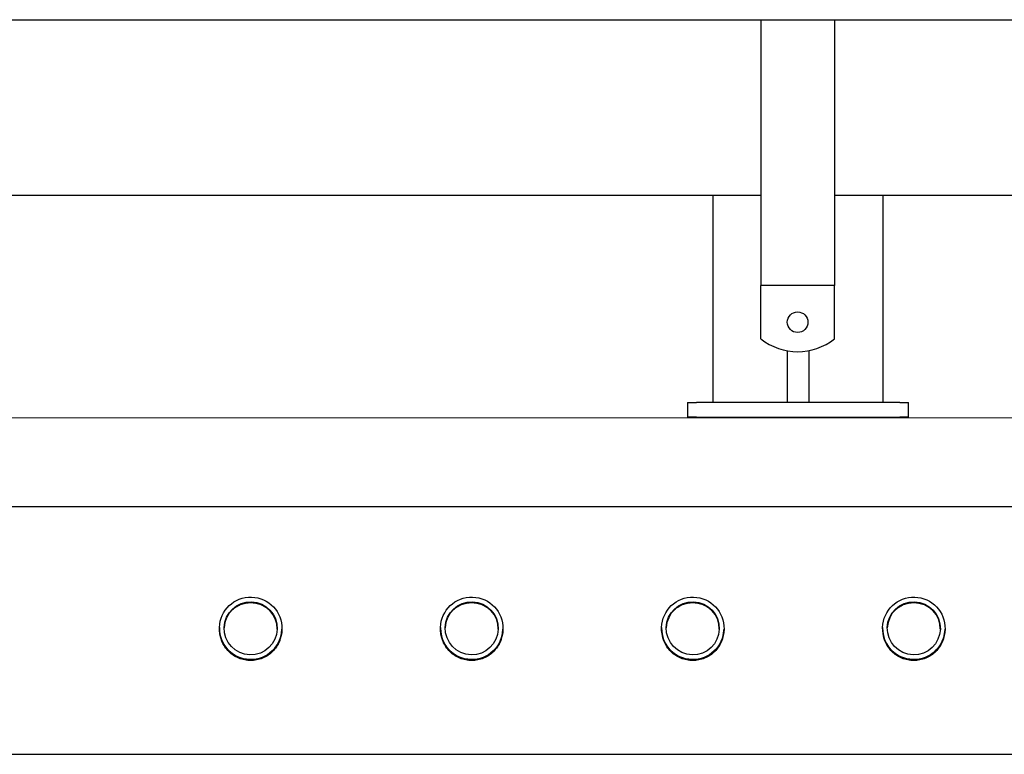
# Model space of a CAD drawing. Extents: x -89225 to 110569, y 13360 to 87647.
# Tile 364 of 478: x 45259 to 45927, y 84009 to 84508. Entities that reach past the tile are written whole.
import ezdxf

# ---------------------------------------------------------------- set-up
doc = ezdxf.new("R2010")
doc.units = 0
doc.layers.add('Beluchtingstank', color=253, linetype='Continuous')
doc.layers.add('Iv-Lines 035', color=4, linetype='Continuous')

# ---------------------------------------------------------------- blocks, each defined once
blk = doc.blocks.new('Leidingwerk beluchtingsinstallatie')
for p, q in [((1289853.14, -919725.51), (1293331.3, -919725.51)), ((1293083.4, -919725.51), (1293083.4, -919905.89)), ((1293133.4, -919725.51), (1293133.4, -919905.89)), ((1290169.18, -919844.57), (1293083.4, -919844.57)), ((1293051.18, -919985.35), (1293051.18, -919844.57)), ((1293133.4, -919844.57), (1293309.37, -919844.57)), ((1293166.18, -919844.57), (1293166.18, -919985.35)), ((1293133.4, -919905.89), (1293083.4, -919905.89)), ((1293083.4, -919913.89), (1293083.4, -919905.89)), ((1293133.4, -919913.89), (1293133.4, -919905.89)), ((1293083.4, -919942.11), (1293083.4, -919913.89)), ((1293133.4, -919942.11), (1293133.4, -919913.89)), ((1293101.18, -919950.23), (1293101.18, -919985.35)), ((1293116.18, -919985.35), (1293116.18, -919950.12)), ((1293033.68, -919985.35), (1293033.68, -919995.35)), ((1293033.68, -919985.35), (1293039.68, -919985.35)), ((1293177.68, -919985.35), (1293039.68, -919985.35)), ((1293177.68, -919985.35), (1293183.68, -919985.35)), ((1293183.68, -919995.35), (1293183.68, -919985.35)), ((1293039.68, -919995.35), (1293033.68, -919995.35)), ((1293039.68, -919995.35), (1293177.68, -919995.35)), ((1293183.68, -919995.35), (1293177.68, -919995.35)), ((1289980.21, -920055.95), (1293731.8, -920055.95)), ((1292716.04, -920138.29), (1292716.04, -920138.46)), ((1292716.05, -920138.11), (1292716.05, -920138.29)), ((1292866.04, -920138.29), (1292866.04, -920138.46)), ((1292866.05, -920138.11), (1292866.05, -920138.29)), ((1293016.04, -920138.29), (1293016.04, -920138.46)), ((1293016.05, -920138.11), (1293016.05, -920138.29)), ((1293166.04, -920138.29), (1293166.04, -920138.46)), ((1293166.05, -920138.11), (1293166.05, -920138.29)), ((1292758.43, -920139.44), (1292758.42, -920139.62)), ((1292758.43, -920139.27), (1292758.43, -920139.44)), ((1292908.43, -920139.44), (1292908.42, -920139.62)), ((1292908.43, -920139.27), (1292908.43, -920139.44)), ((1293058.43, -920139.44), (1293058.42, -920139.62)), ((1293058.43, -920139.27), (1293058.43, -920139.44)), ((1293208.43, -920139.44), (1293208.42, -920139.62)), ((1293208.43, -920139.27), (1293208.43, -920139.44)), ((1289980.21, -920224.23), (1293731.8, -920224.23))]:
    blk.add_line(p, q)
blk.add_circle((1293108.4, -919930.89), 7)
blk.add_arc((1293108.4, -919910.89), 40, 231.31781, 308.68219)
for centre, major_axis in [((1292737.24, -920138.69), (-21.19, 0.58)), ((1292887.24, -920138.69), (-21.19, 0.58)), ((1293037.24, -920138.69), (-21.19, 0.58)), ((1293187.24, -920138.69), (-21.19, 0.58)), ((1292737.24, -920138.69), (-17.99, 0.49)), ((1292887.24, -920138.69), (-17.99, 0.49)), ((1293037.24, -920138.69), (-17.99, 0.49)), ((1293187.24, -920138.69), (-17.99, 0.49))]:
    blk.add_ellipse(centre, major_axis=major_axis, ratio=0.999976)
for centre, major_axis, start_param, end_param in [((1292737.23, -920139.04), (17.99, -0.49), 0.009722, 3.131871), ((1292887.23, -920139.04), (17.99, -0.49), 0.009722, 3.131871), ((1293037.23, -920139.04), (17.99, -0.49), 0.009722, 3.131871), ((1293187.23, -920139.04), (17.99, -0.49), 0.009722, 3.131871), ((1292737.24, -920138.86), (-21.19, 0.58), 0, 3.141593), ((1292737.24, -920138.86), (-21.19, 0.58), 6.273344, 9.43462), ((1292887.24, -920138.86), (-21.19, 0.58), 0, 3.141593), ((1292887.24, -920138.86), (-21.19, 0.58), 6.273344, 9.43462), ((1293037.24, -920138.86), (-21.19, 0.58), 6.273344, 9.43462), ((1293037.24, -920138.86), (-21.19, 0.58), 0, 3.141593), ((1293187.24, -920138.86), (-21.19, 0.58), 0, 3.141593), ((1293187.24, -920138.86), (-21.19, 0.58), 6.273344, 9.43462), ((1292737.23, -920139.04), (-21.19, 0.58), 0, 3.141593), ((1292887.23, -920139.04), (-21.19, 0.58), 0, 3.141593), ((1293037.23, -920139.04), (-21.19, 0.58), 0, 3.141593), ((1293187.23, -920139.04), (-21.19, 0.58), 0, 3.141593)]:
    blk.add_ellipse(centre, major_axis=major_axis, ratio=0.999976, start_param=start_param, end_param=end_param)
for points, knots in [([(1292723.97, -920126.87), (1292724.07, -920126.77), (1292724.17, -920126.66), (1292725.08, -920125.75), (1292726, -920124.99), (1292727.99, -920123.65), (1292729.07, -920123.07), (1292731.33, -920122.13), (1292732.51, -920121.78), (1292734.87, -920121.32), (1292736.07, -920121.21), (1292738.37, -920121.21), (1292739.56, -920121.32), (1292741.93, -920121.78), (1292743.11, -920122.13), (1292745.36, -920123.07), (1292746.44, -920123.65), (1292748.44, -920124.99), (1292749.36, -920125.75), (1292750.49, -920126.89), (1292750.81, -920127.23), (1292751.12, -920127.6)], [4.108781, 4.108781, 4.108781, 4.108781, 4.152558, 4.152558, 4.498623, 4.498623, 4.844688, 4.844688, 5.190753, 5.190753, 5.536817, 5.536817, 5.882882, 5.882882, 6.228947, 6.228947, 6.575012, 6.575012, 6.921076, 6.921076, 7.061215, 7.061215, 7.061215, 7.061215]), ([(1292873.97, -920126.87), (1292874.07, -920126.77), (1292874.17, -920126.66), (1292875.08, -920125.75), (1292876, -920124.99), (1292877.99, -920123.65), (1292879.07, -920123.07), (1292881.33, -920122.13), (1292882.51, -920121.78), (1292884.87, -920121.32), (1292886.07, -920121.21), (1292888.37, -920121.21), (1292889.56, -920121.32), (1292891.93, -920121.78), (1292893.11, -920122.13), (1292895.36, -920123.07), (1292896.44, -920123.65), (1292898.44, -920124.99), (1292899.36, -920125.75), (1292900.49, -920126.89), (1292900.81, -920127.23), (1292901.12, -920127.6)], [4.108781, 4.108781, 4.108781, 4.108781, 4.152558, 4.152558, 4.498623, 4.498623, 4.844688, 4.844688, 5.190753, 5.190753, 5.536817, 5.536817, 5.882882, 5.882882, 6.228947, 6.228947, 6.575012, 6.575012, 6.921076, 6.921076, 7.061215, 7.061215, 7.061215, 7.061215]), ([(1293023.97, -920126.87), (1293024.07, -920126.77), (1293024.17, -920126.66), (1293025.08, -920125.75), (1293026, -920124.99), (1293027.99, -920123.65), (1293029.07, -920123.07), (1293031.33, -920122.13), (1293032.51, -920121.78), (1293034.87, -920121.32), (1293036.07, -920121.21), (1293038.37, -920121.21), (1293039.56, -920121.32), (1293041.93, -920121.78), (1293043.11, -920122.13), (1293045.36, -920123.07), (1293046.44, -920123.65), (1293048.44, -920124.99), (1293049.36, -920125.75), (1293050.49, -920126.89), (1293050.81, -920127.23), (1293051.12, -920127.6)], [4.108781, 4.108781, 4.108781, 4.108781, 4.152558, 4.152558, 4.498623, 4.498623, 4.844688, 4.844688, 5.190753, 5.190753, 5.536817, 5.536817, 5.882882, 5.882882, 6.228947, 6.228947, 6.575012, 6.575012, 6.921076, 6.921076, 7.061215, 7.061215, 7.061215, 7.061215]), ([(1293173.97, -920126.87), (1293174.07, -920126.77), (1293174.17, -920126.66), (1293175.08, -920125.75), (1293176, -920124.99), (1293177.99, -920123.65), (1293179.07, -920123.07), (1293181.33, -920122.13), (1293182.51, -920121.78), (1293184.87, -920121.32), (1293186.07, -920121.21), (1293188.37, -920121.21), (1293189.56, -920121.32), (1293191.93, -920121.78), (1293193.11, -920122.13), (1293195.36, -920123.07), (1293196.44, -920123.65), (1293198.44, -920124.99), (1293199.36, -920125.75), (1293200.49, -920126.89), (1293200.81, -920127.23), (1293201.12, -920127.6)], [4.108781, 4.108781, 4.108781, 4.108781, 4.152558, 4.152558, 4.498623, 4.498623, 4.844688, 4.844688, 5.190753, 5.190753, 5.536817, 5.536817, 5.882882, 5.882882, 6.228947, 6.228947, 6.575012, 6.575012, 6.921076, 6.921076, 7.061215, 7.061215, 7.061215, 7.061215]), ([(1292757.48, -920145.31), (1292757.26, -920146.08), (1292757, -920146.84), (1292756.15, -920148.88), (1292755.48, -920150.13), (1292753.93, -920152.43), (1292753.06, -920153.48), (1292751.19, -920155.35), (1292750.14, -920156.23), (1292747.84, -920157.77), (1292746.6, -920158.45), (1292744, -920159.52), (1292742.65, -920159.93), (1292739.92, -920160.47), (1292738.55, -920160.6), (1292737.22, -920160.6), (1292735.89, -920160.6), (1292734.52, -920160.47), (1292731.79, -920159.93), (1292730.43, -920159.52), (1292727.84, -920158.45), (1292726.6, -920157.77), (1292724.3, -920156.23), (1292723.25, -920155.35), (1292721.38, -920153.48), (1292720.5, -920152.43), (1292718.96, -920150.13), (1292718.29, -920148.88), (1292717.3, -920146.49), (1292716.93, -920145.35), (1292716.67, -920144.2)], [10.1424, 10.1424, 10.1424, 10.1424, 10.370424, 10.370424, 10.769261, 10.769261, 11.168097, 11.168097, 11.56699, 11.56699, 11.965883, 11.965883, 12.364776, 12.364776, 12.763668, 12.763668, 12.763668, 13.162561, 13.162561, 13.561454, 13.561454, 13.960347, 13.960347, 14.359239, 14.359239, 14.758076, 14.758076, 15.156912, 15.156912, 15.493703, 15.493703, 15.493703, 15.493703]), ([(1292887.22, -920160.6), (1292885.89, -920160.6), (1292884.52, -920160.47), (1292881.79, -920159.93), (1292880.43, -920159.52), (1292877.84, -920158.45), (1292876.6, -920157.77), (1292874.3, -920156.23), (1292873.25, -920155.35), (1292871.38, -920153.48), (1292870.5, -920152.43), (1292868.96, -920150.13), (1292868.29, -920148.88), (1292867.3, -920146.49), (1292866.93, -920145.35), (1292866.67, -920144.2)], [0, 0, 0, 0, 0.398893, 0.398893, 0.797786, 0.797786, 1.196678, 1.196678, 1.595571, 1.595571, 1.994408, 1.994408, 2.393244, 2.393244, 2.730035, 2.730035, 2.730035, 2.730035]), ([(1293037.22, -920160.6), (1293035.89, -920160.6), (1293034.52, -920160.47), (1293031.79, -920159.93), (1293030.43, -920159.52), (1293027.84, -920158.45), (1293026.6, -920157.77), (1293024.3, -920156.23), (1293023.25, -920155.35), (1293021.38, -920153.48), (1293020.5, -920152.43), (1293018.96, -920150.13), (1293018.29, -920148.88), (1293017.3, -920146.49), (1293016.93, -920145.35), (1293016.67, -920144.2)], [0, 0, 0, 0, 0.398893, 0.398893, 0.797786, 0.797786, 1.196678, 1.196678, 1.595571, 1.595571, 1.994408, 1.994408, 2.393244, 2.393244, 2.730035, 2.730035, 2.730035, 2.730035]), ([(1293187.22, -920160.6), (1293185.89, -920160.6), (1293184.52, -920160.47), (1293181.79, -920159.93), (1293180.43, -920159.52), (1293177.84, -920158.45), (1293176.6, -920157.77), (1293174.3, -920156.23), (1293173.25, -920155.35), (1293171.38, -920153.48), (1293170.5, -920152.43), (1293168.96, -920150.13), (1293168.29, -920148.88), (1293167.3, -920146.49), (1293166.93, -920145.35), (1293166.67, -920144.2)], [0, 0, 0, 0, 0.398893, 0.398893, 0.797786, 0.797786, 1.196678, 1.196678, 1.595571, 1.595571, 1.994408, 1.994408, 2.393244, 2.393244, 2.730035, 2.730035, 2.730035, 2.730035]), ([(1292907.48, -920145.31), (1292907.26, -920146.08), (1292907, -920146.84), (1292906.15, -920148.88), (1292905.48, -920150.13), (1292903.93, -920152.43), (1292903.06, -920153.48), (1292901.19, -920155.35), (1292900.14, -920156.23), (1292897.84, -920157.77), (1292896.6, -920158.45), (1292894, -920159.52), (1292892.65, -920159.93), (1292889.92, -920160.47), (1292888.55, -920160.6), (1292887.22, -920160.6)], [10.1424, 10.1424, 10.1424, 10.1424, 10.370424, 10.370424, 10.769261, 10.769261, 11.168097, 11.168097, 11.56699, 11.56699, 11.965883, 11.965883, 12.364776, 12.364776, 12.763668, 12.763668, 12.763668, 12.763668]), ([(1293057.48, -920145.31), (1293057.26, -920146.08), (1293057, -920146.84), (1293056.15, -920148.88), (1293055.48, -920150.13), (1293053.93, -920152.43), (1293053.06, -920153.48), (1293051.19, -920155.35), (1293050.14, -920156.23), (1293047.84, -920157.77), (1293046.6, -920158.45), (1293044, -920159.52), (1293042.65, -920159.93), (1293039.92, -920160.47), (1293038.55, -920160.6), (1293037.22, -920160.6)], [10.1424, 10.1424, 10.1424, 10.1424, 10.370424, 10.370424, 10.769261, 10.769261, 11.168097, 11.168097, 11.56699, 11.56699, 11.965883, 11.965883, 12.364776, 12.364776, 12.763668, 12.763668, 12.763668, 12.763668]), ([(1293207.48, -920145.31), (1293207.26, -920146.08), (1293207, -920146.84), (1293206.15, -920148.88), (1293205.48, -920150.13), (1293203.93, -920152.43), (1293203.06, -920153.48), (1293201.19, -920155.35), (1293200.14, -920156.23), (1293197.84, -920157.77), (1293196.6, -920158.45), (1293194, -920159.52), (1293192.65, -920159.93), (1293189.92, -920160.47), (1293188.55, -920160.6), (1293187.22, -920160.6)], [10.1424, 10.1424, 10.1424, 10.1424, 10.370424, 10.370424, 10.769261, 10.769261, 11.168097, 11.168097, 11.56699, 11.56699, 11.965883, 11.965883, 12.364776, 12.364776, 12.763668, 12.763668, 12.763668, 12.763668])]:
    blk.add_open_spline(points, degree=3, knots=knots)

msp = doc.modelspace()

# ---------------------------------------------------------------- linework, layer by layer
at = {"layer": 'Beluchtingstank', "lineweight": 9, "ltscale": 0.01}
msp.add_line((30135.88, 84237.71), (53025.88, 84237.71), dxfattribs=at)

# ---------------------------------------------------------------- block references
at = {"layer": 'Iv-Lines 035'}
msp.add_blockref('Leidingwerk beluchtingsinstallatie', (-1247321.42, 1004233.53), dxfattribs=at)

doc.saveas('drawing.dxf')
